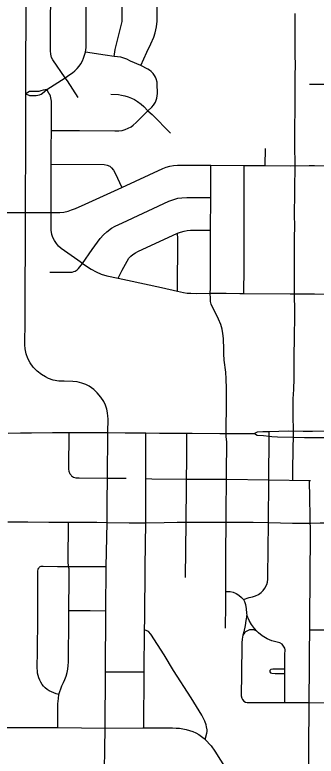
# Model space of a CAD drawing. Extents: x -1403959 to 81668, y -1400582 to 11018.
# Drawn here: x 7239 to 7289.9, y 9152.6 to 9278 of the extents above; entities that cross this region are included whole.
import ezdxf

# ---------------------------------------------------------------- set-up
doc = ezdxf.new("R2010")
doc.units = 0
for name, color, linetype in [('tdCiSectNmbr', 7, 'Continuous'), ('tdCiSectTwpRng', 7, 'Continuous'), ('tdCoDivCarto', 7, 'Continuous'), ('tdCoSecRteCL', 7, 'Continuous')]:
    doc.layers.add(name, color=color, linetype=linetype)

msp = doc.modelspace()

# ---------------------------------------------------------------- linework, layer by layer
at = {"layer": 'tdCiSectNmbr'}
for points in [[(7240.87, 9264.67), (7240.87, 9269.2), (7240.91, 9277.96), (7240.97, 9287.87), (7240.97, 9291.93), (7240.97, 9292.61)], [(7240.8, 9244.56), (7240.81, 9246.82), (7240.85, 9255.16), (7240.87, 9263.59), (7240.87, 9264.67)], [(7254.7, 9207.33), (7254.76, 9209.67), (7254.73, 9210.12), (7254.66, 9210.66), (7254.54, 9211.3), (7254.31, 9211.95), (7254.04, 9212.58), (7253.53, 9213.31), (7252.92, 9214.06), (7252.36, 9214.61), (7251.57, 9215.17), (7250.99, 9215.48), (7250.31, 9215.7), (7249.54, 9215.9), (7248.82, 9215.97), (7247.33, 9216.01), (7246.46, 9216.05), (7245.46, 9216.23), (7244.71, 9216.5), (7244.19, 9216.75), (7243.48, 9217.17), (7242.79, 9217.72), (7242.12, 9218.43), (7241.6, 9219.14), (7241.19, 9219.88), (7240.94, 9220.65), (7240.76, 9221.53), (7240.7, 9222.19), (7240.72, 9226.27), (7240.8, 9244.56)], [(7237.87, 9207.24), (7239.93, 9207.27), (7241.79, 9207.32), (7245.37, 9207.38), (7248.18, 9207.33), (7250.59, 9207.35), (7254.7, 9207.33), (7257.66, 9207.31), (7260.51, 9207.28), (7261.16, 9207.27), (7263.45, 9207.26), (7266.79, 9207.25), (7268.07, 9207.24), (7268.94, 9207.24), (7273.62, 9207.2), (7274.74, 9207.19), (7278.19, 9207.16), (7278.64, 9207.16)], [(7278.64, 9207.16), (7279.51, 9207.17)], [(7279.51, 9207.17), (7279.52, 9207.17)], [(7288.97, 9207.54), (7288.53, 9207.53), (7287.74, 9207.53), (7285.18, 9207.58), (7283.61, 9207.53), (7281.98, 9207.46), (7280.91, 9207.47), (7279.94, 9207.42), (7279.52, 9207.17)], [(7279.52, 9207.17), (7279.94, 9206.89), (7281.02, 9206.83)], [(7281.02, 9206.83), (7281.98, 9206.73), (7282.42, 9206.69), (7283.39, 9206.61), (7286.15, 9206.56), (7287.97, 9206.53), (7288.52, 9206.53), (7289.32, 9206.53)], [(7289.33, 9207.54), (7288.98, 9207.54)], [(7289.32, 9206.53), (7292.26, 9206.53), (7294.7, 9206.56)], [(7294.71, 9207.5), (7293.53, 9207.53), (7291.48, 9207.55), (7289.33, 9207.54)]]:
    msp.add_lwpolyline(points, dxfattribs=at)
at = {"layer": 'tdCiSectTwpRng'}
for points in [[(7260.27, 9269.42), (7261.33, 9271.71), (7262.01, 9273.11), (7262.5, 9274.22), (7262.72, 9274.96), (7262.95, 9276), (7263.05, 9276.93), (7263.07, 9278.45), (7263.06, 9281.2), (7263.06, 9285.08), (7263.05, 9288.55), (7263.08, 9291.03)], [(7245.4, 9270.39), (7245.17, 9270.79), (7245.07, 9271.35), (7245.02, 9271.91), (7245.01, 9274.25), (7245.06, 9283.62), (7245.07, 9286.6), (7245.06, 9286.91), (7245.08, 9287.21), (7245.14, 9287.51), (7245.23, 9287.8), (7245.36, 9288.08), (7245.51, 9288.34), (7246.69, 9290.32)], [(7251.08, 9276.01), (7251.08, 9276.3), (7251.1, 9283.56), (7251.12, 9286.09), (7251.12, 9286.52), (7251.15, 9286.94), (7251.22, 9287.37), (7251.32, 9287.78), (7251.51, 9288.4), (7251.52, 9288.43)], [(7255.81, 9270.98), (7255.98, 9272.16), (7256.68, 9275.11), (7257.11, 9276.88), (7257.11, 9277.62), (7257.15, 9284.22), (7257.11, 9285.81), (7257.17, 9286.36), (7257.34, 9286.83), (7257.63, 9287.33), (7257.99, 9287.76), (7258.5, 9288.11), (7258.99, 9288.33), (7259.5, 9288.47), (7260.14, 9288.56), (7263.05, 9288.55)], [(7244.4, 9265.37), (7247.51, 9267.38), (7248.32, 9267.9), (7248.75, 9268.2), (7249.15, 9268.54), (7249.52, 9268.91), (7249.86, 9269.32), (7250.15, 9269.75), (7250.41, 9270.21), (7250.62, 9270.69), (7250.79, 9271.19), (7250.93, 9271.72), (7251.05, 9272.47), (7251.08, 9276.01)], [(7261.49, 9261.76), (7262.16, 9262.42), (7262.46, 9262.75), (7262.79, 9263.26), (7263.02, 9263.93), (7263.09, 9264.68), (7263.06, 9266.33), (7263.03, 9266.65), (7262.91, 9267.17), (7262.78, 9267.47), (7262.58, 9267.78), (7262.36, 9268.08), (7262.05, 9268.42), (7261.78, 9268.64), (7261.45, 9268.83), (7260.27, 9269.42), (7258.52, 9270.19), (7257.92, 9270.5), (7257.44, 9270.7), (7256.89, 9270.83), (7255.81, 9270.98), (7255.79, 9270.98), (7254.28, 9271.21), (7250.93, 9271.72)], [(7247.51, 9267.38), (7245.4, 9270.39)], [(7249.69, 9264.04), (7247.88, 9266.85), (7247.51, 9267.38)], [(7288.8, 9266.3), (7289.69, 9266.3), (7292.52, 9266.31), (7293.51, 9266.32)], [(7240.87, 9264.67), (7241.5, 9264.36), (7242.6, 9264.39), (7242.89, 9264.42), (7243.17, 9264.49), (7243.45, 9264.59), (7243.7, 9264.74), (7244.4, 9265.37)], [(7244.4, 9265.37), (7243.76, 9265.26), (7243.41, 9265.14), (7243.05, 9265.07), (7242.68, 9265.04), (7241.46, 9265.05), (7240.87, 9264.67)], [(7250.42, 9235.93), (7249.62, 9236.5), (7247.94, 9237.69), (7246.85, 9238.47), (7246.37, 9238.89), (7246.02, 9239.35), (7245.72, 9239.81), (7245.43, 9240.36), (7245.26, 9240.87), (7245.16, 9241.56), (7245.13, 9242.31), (7245.12, 9244.57), (7245.16, 9252.74), (7245.16, 9255.53), (7245.17, 9258.43), (7245.17, 9263.13), (7245.18, 9263.42), (7245.16, 9263.71), (7245.1, 9263.99), (7245.01, 9264.27), (7244.89, 9264.53), (7244.73, 9264.77), (7244.4, 9265.37)], [(7255.22, 9264.61), (7256.52, 9264.52), (7257.04, 9264.42), (7257.59, 9264.31), (7258.14, 9264.14), (7258.7, 9263.91), (7259.2, 9263.67), (7259.73, 9263.36), (7260.34, 9262.92), (7260.81, 9262.48), (7261.49, 9261.76), (7262.19, 9261.15), (7265.31, 9257.97)], [(7245.17, 9258.43), (7249.91, 9258.42), (7255.89, 9258.37), (7256.58, 9258.41), (7257.13, 9258.47), (7257.63, 9258.62), (7258.16, 9258.84), (7258.66, 9259.09), (7259.01, 9259.36), (7259.51, 9259.82), (7261.49, 9261.76)], [(7281.32, 9252.51), (7281.34, 9255.38)], [(7240.8, 9244.56), (7245.12, 9244.57), (7245.93, 9244.57), (7246.58, 9244.58), (7247.3, 9244.65), (7248, 9244.79), (7248.59, 9245), (7249.24, 9245.26), (7250.89, 9246.01), (7257.08, 9248.83), (7264, 9252.03), (7264.6, 9252.25), (7265.21, 9252.42), (7265.8, 9252.51), (7266.49, 9252.57), (7267.84, 9252.58), (7272.05, 9252.58), (7272.1, 9252.58), (7277.75, 9252.54), (7281.32, 9252.51), (7285.63, 9252.49)], [(7245.16, 9252.74), (7254.07, 9252.71), (7254.63, 9252.61), (7255.06, 9252.41), (7255.36, 9252.13), (7255.67, 9251.74), (7255.93, 9251.23), (7257.08, 9248.83)], [(7274.77, 9212.66), (7274.77, 9214.78), (7274.73, 9216.43), (7274.66, 9217.56), (7274.38, 9219.59), (7274.3, 9220.68), (7274.3, 9221.42), (7274.26, 9223.23), (7274.15, 9224.12), (7274.01, 9224.86), (7273.8, 9225.62), (7273.44, 9226.5), (7272.16, 9229.08), (7272.08, 9229.49), (7272.04, 9230.07), (7272.02, 9230.88), (7272.02, 9230.91), (7272.06, 9231.76), (7272.08, 9239.77), (7272.09, 9241.59), (7272.1, 9247.09), (7272.1, 9248.61), (7272.1, 9252.58)], [(7277.72, 9230.87), (7277.74, 9235.21), (7277.76, 9243.67), (7277.78, 9249.48), (7277.75, 9252.54)], [(7285.63, 9252.49), (7288.75, 9252.5)], [(7288.75, 9252.5), (7289.25, 9252.5), (7289.66, 9252.5), (7292.78, 9252.49)], [(7250.42, 9235.93), (7252.07, 9238.29), (7253.41, 9240.16), (7253.97, 9240.78), (7254.52, 9241.31), (7255.34, 9241.93), (7255.96, 9242.25), (7257.21, 9242.84), (7265.04, 9246.47), (7265.85, 9246.79), (7266.54, 9246.98), (7267.21, 9247.07), (7268.05, 9247.09), (7272.04, 9247.09), (7272.1, 9247.09)], [(7236.61, 9244.59), (7240.77, 9244.56), (7240.8, 9244.56)], [(7256.49, 9233.45), (7257.15, 9234.79), (7257.98, 9236.36), (7258.28, 9236.83), (7258.59, 9237.2), (7258.96, 9237.49), (7259.39, 9237.76), (7259.77, 9238), (7266.5, 9241.06), (7266.99, 9241.27), (7267.59, 9241.43), (7268.14, 9241.55), (7268.67, 9241.58), (7269.29, 9241.6), (7272.02, 9241.59), (7272.09, 9241.59)], [(7266.51, 9231.28), (7266.55, 9240.12), (7266.5, 9241.06)], [(7244.93, 9234.49), (7247.94, 9234.48), (7248.67, 9234.5), (7248.95, 9234.57), (7249.18, 9234.66), (7249.52, 9234.88), (7249.75, 9235.12), (7250.42, 9235.93)], [(7250.42, 9235.93), (7251.88, 9234.99), (7252.75, 9234.51), (7253.6, 9234.14), (7254.56, 9233.85), (7256.49, 9233.45), (7258.06, 9233.1), (7263.8, 9231.87), (7266.47, 9231.29), (7266.51, 9231.28), (7267.52, 9231.06), (7268.13, 9230.95), (7268.77, 9230.91), (7269.7, 9230.89), (7272.02, 9230.91), (7273.54, 9230.91), (7274.73, 9230.9)], [(7274.73, 9230.9), (7277.05, 9230.87), (7277.69, 9230.87), (7277.72, 9230.87)], [(7277.72, 9230.87), (7285.55, 9230.8)], [(7285.55, 9230.8), (7288.7, 9230.79)], [(7288.7, 9230.79), (7289.16, 9230.79), (7289.62, 9230.79), (7292.6, 9230.75)], [(7274.74, 9207.19), (7274.77, 9212.66)], [(7248.5, 9200.12), (7248.34, 9200.31), (7248.18, 9200.75), (7248.14, 9201.22), (7248.18, 9207.33)], [(7254.61, 9195.64), (7254.64, 9199.61), (7254.7, 9207.28), (7254.7, 9207.33)], [(7261.14, 9199.59), (7261.16, 9207.24), (7261.16, 9207.27)], [(7267.84, 9182.8), (7267.94, 9192.17), (7267.94, 9192.22), (7268.01, 9198.25), (7268.02, 9199.44), (7268.05, 9202.68), (7268.07, 9207.21), (7268.07, 9207.24)], [(7274.71, 9192.18), (7274.72, 9193.92), (7274.75, 9199.43), (7274.75, 9200.45), (7274.83, 9205.69), (7274.73, 9206.67), (7274.74, 9207.19)], [(7281.74, 9182.51), (7281.78, 9183.06), (7281.84, 9192.08), (7281.84, 9192.11), (7281.9, 9199.35), (7281.98, 9206.73), (7281.98, 9207.46)], [(7248.5, 9200.12), (7248.58, 9200.03), (7248.92, 9199.78), (7249.28, 9199.69), (7249.86, 9199.66), (7254.64, 9199.61)], [(7254.64, 9199.61), (7257.8, 9199.63)], [(7257.8, 9199.63), (7257.81, 9199.63)], [(7261.12, 9192.09), (7261.12, 9195.11), (7261.14, 9199.45), (7261.14, 9199.59)], [(7261.14, 9199.59), (7262.16, 9199.5), (7267.98, 9199.44), (7268.02, 9199.44), (7274.7, 9199.43), (7274.75, 9199.43), (7281.9, 9199.35), (7288.85, 9199.25), (7288.95, 9199.25)], [(7254.63, 9192.14), (7254.61, 9195.64)], [(7237.8, 9192.22), (7237.8, 9192.22), (7241.19, 9192.22), (7244.72, 9192.19), (7245.56, 9192.19)], [(7245.56, 9192.19), (7248.08, 9192.18), (7252.88, 9192.16), (7254.63, 9192.14)], [(7248.07, 9184.69), (7248.07, 9184.7), (7248, 9185.52), (7248.08, 9192.15)], [(7254.26, 9157.33), (7254.32, 9166.88), (7254.39, 9177.19), (7254.44, 9184.63), (7254.44, 9184.69), (7254.63, 9192.08), (7254.63, 9192.14)], [(7254.63, 9192.14), (7258.33, 9192.09), (7261.12, 9192.09)], [(7261.05, 9184.66), (7261.12, 9192.09)], [(7261.12, 9192.09), (7264.22, 9192.13)], [(7264.22, 9192.13), (7266.43, 9192.16), (7267.94, 9192.17)], [(7267.94, 9192.17), (7267.94, 9192.17), (7271.7, 9192.19), (7274.71, 9192.18), (7279.26, 9192.16), (7281.84, 9192.11), (7285.94, 9192.03)], [(7274.65, 9180.47), (7274.68, 9186.94), (7274.71, 9192.18)], [(7285.94, 9192.03), (7288.99, 9192.02)], [(7288.99, 9192.02), (7289.03, 9192.02), (7290.6, 9192.06), (7294.44, 9192.08), (7298, 9192.09), (7301.09, 9192.09), (7307.58, 9192.05), (7311.77, 9192.03), (7312.97, 9192.03)], [(7246.43, 9163.02), (7245.99, 9163.13), (7245.58, 9163.29), (7245.18, 9163.48), (7244.81, 9163.66), (7244.46, 9163.87), (7244.14, 9164.13), (7243.86, 9164.42), (7243.6, 9164.74), (7243.39, 9165.09), (7243.21, 9165.46), (7243.06, 9165.84), (7242.94, 9166.23), (7242.85, 9166.64), (7242.81, 9167.05), (7242.79, 9167.46), (7242.82, 9170.4), (7242.87, 9175.84), (7242.88, 9178.83), (7242.91, 9183.65), (7242.91, 9183.91), (7242.95, 9184.21), (7243.02, 9184.41), (7243.09, 9184.48)], [(7243.11, 9184.51), (7243.16, 9184.57), (7243.16, 9184.57)], [(7243.16, 9184.57), (7243.3, 9184.66), (7243.45, 9184.72), (7243.61, 9184.75), (7243.78, 9184.74), (7246.22, 9184.7), (7248.07, 9184.7)], [(7246.25, 9157.42), (7246.26, 9161.43), (7246.38, 9162.34), (7246.43, 9163.02), (7246.96, 9164.5), (7247.22, 9165.04), (7247.46, 9165.59), (7247.66, 9166.15), (7247.82, 9166.73), (7247.94, 9167.31), (7248.02, 9167.91), (7248.07, 9168.5), (7248.12, 9176.15), (7248.13, 9177.23), (7248.17, 9182.69), (7248.2, 9184.28), (7248.07, 9184.69)], [(7248.07, 9184.7), (7254.44, 9184.69)], [(7260.82, 9157.36), (7260.88, 9166.85), (7260.93, 9173.98), (7260.95, 9175.83), (7261.05, 9184.66)], [(7277.64, 9179.12), (7278.58, 9179.45), (7279.16, 9179.57), (7279.66, 9179.71), (7280.18, 9179.97), (7280.61, 9180.28), (7280.97, 9180.63), (7281.25, 9180.99), (7281.57, 9181.61), (7281.69, 9182.04), (7281.74, 9182.51)], [(7274.6, 9174.23), (7274.64, 9178.18), (7274.65, 9180.47)], [(7274.65, 9180.47), (7275.37, 9180.43), (7275.88, 9180.33), (7276.38, 9180.11), (7276.87, 9179.82), (7277.32, 9179.46), (7277.64, 9179.12), (7277.84, 9178.74), (7277.97, 9178.24), (7278.08, 9177.54), (7278.16, 9176.81), (7278.2, 9176.43), (7278.06, 9175.52), (7277.92, 9174.68), (7277.68, 9173.65), (7277.52, 9173.04), (7277.41, 9172.36), (7277.34, 9171.78), (7277.3, 9166.19), (7277.27, 9163.2), (7277.27, 9162.82), (7277.34, 9162.42), (7277.45, 9162.18), (7277.7, 9161.91), (7277.96, 9161.75), (7278.29, 9161.69), (7278.75, 9161.68), (7284.61, 9161.66), (7288.71, 9161.67), (7288.75, 9161.67)], [(7248.13, 9177.23), (7250.75, 9177.22)], [(7250.75, 9177.22), (7251.75, 9177.22), (7254.39, 9177.19)], [(7284.61, 9161.66), (7284.62, 9166.59), (7284.62, 9167.31), (7284.65, 9169.82), (7284.66, 9170.58), (7284.61, 9170.86), (7284.42, 9171.2), (7284.15, 9171.54), (7283.8, 9171.74), (7283.33, 9171.87), (7282.44, 9172.13), (7281.65, 9172.45), (7280.81, 9172.93), (7280.16, 9173.44), (7279.87, 9173.75), (7279.48, 9174.17), (7279, 9174.84), (7278.59, 9175.55), (7278.2, 9176.43)], [(7271.17, 9155.4), (7271.18, 9155.42), (7271.46, 9156.5), (7271.49, 9156.77), (7271.49, 9157.04), (7271.41, 9157.55), (7271.31, 9157.9), (7271.09, 9158.51), (7270.58, 9159.51), (7268.78, 9162.44), (7265.83, 9167.09), (7264.22, 9169.76), (7261.99, 9173.25), (7261.57, 9173.7), (7260.93, 9173.98)], [(7279.87, 9173.75), (7279.38, 9173.95), (7279.14, 9173.99), (7278.89, 9173.99), (7278.65, 9173.95), (7278.42, 9173.87), (7278.2, 9173.75), (7278, 9173.61), (7277.83, 9173.44), (7277.52, 9173.04)], [(7288.86, 9173.95), (7295.04, 9173.97), (7297.83, 9173.97), (7304.21, 9173.95), (7309.87, 9173.98), (7309.9, 9173.98), (7312.26, 9174), (7312.84, 9174), (7312.89, 9174), (7315.62, 9173.99), (7318.92, 9173.98), (7322.17, 9173.97), (7329.97, 9173.97), (7336.14, 9173.98), (7336.9, 9173.98), (7344.48, 9173.98), (7355.85, 9174), (7356.82, 9174.01), (7365.08, 9174.04), (7371.67, 9174.04), (7374.31, 9174.05), (7376.94, 9174.05), (7384.21, 9174.1), (7385.21, 9174.09)], [(7254.32, 9166.88), (7254.35, 9166.88)], [(7254.35, 9166.88), (7260.88, 9166.85)], [(7284.62, 9167.31), (7282.62, 9167.32), (7282.28, 9167.26), (7282.1, 9167.09), (7282.07, 9166.88), (7282.18, 9166.69), (7282.44, 9166.61), (7283.02, 9166.6), (7284.62, 9166.59)], [(7288.75, 9161.67), (7295, 9161.6), (7308.97, 9161.67), (7309.29, 9161.7), (7309.5, 9161.84)], [(7215.91, 9157.43), (7215.91, 9157.43), (7222.07, 9157.4), (7228.92, 9157.38), (7234.89, 9157.42), (7246.25, 9157.42), (7254.26, 9157.33), (7260.63, 9157.36), (7260.82, 9157.36), (7260.97, 9157.36), (7265.63, 9157.37)], [(7248.96, 9128.68), (7249.04, 9135.62), (7249.08, 9137.22), (7249.17, 9137.8), (7249.32, 9138.4), (7249.56, 9139.06), (7249.87, 9139.7), (7250.2, 9140.22), (7250.73, 9140.88), (7251.59, 9141.66), (7252.55, 9142.58), (7253.03, 9143.21), (7253.43, 9143.9), (7254.02, 9145.66), (7254.12, 9146.72), (7254.26, 9157.33)], [(7265.63, 9157.37), (7266.26, 9157.34), (7266.84, 9157.31), (7267.41, 9157.24), (7267.97, 9157.12), (7268.52, 9156.96), (7269.06, 9156.76), (7269.58, 9156.52), (7270.09, 9156.24), (7270.57, 9155.92), (7271.02, 9155.56), (7271.17, 9155.4), (7272.18, 9154.32), (7272.8, 9153.43), (7276.63, 9147.34), (7278.51, 9144.37), (7279.64, 9142.55), (7280.06, 9141.85)]]:
    msp.add_lwpolyline(points, dxfattribs=at)
at = {"layer": 'tdCoDivCarto'}
msp.add_lwpolyline([(7286.32, 9278.26), (7286.32, 9277.32), (7286.31, 9274.57), (7286.32, 9270.87), (7286.35, 9269.87), (7286.34, 9267.38), (7286.33, 9266.33), (7286.29, 9262.89), (7286.31, 9261.79), (7286.28, 9259.2), (7286.28, 9256.01), (7286.32, 9252.51), (7286.26, 9248.47), (7286.26, 9247.5), (7286.23, 9244.58), (7286.24, 9241.86), (7286.23, 9240.7), (7286.23, 9238), (7286.23, 9235.53), (7286.23, 9234.41), (7286.22, 9230.78), (7286.25, 9227.86), (7286.25, 9226.65), (7286.2, 9223.94), (7286.13, 9219.69), (7286.13, 9217.81), (7286.13, 9216.47), (7286.09, 9214.64), (7286, 9213.06), (7286, 9211.81), (7286, 9210.76), (7286.03, 9207.1), (7285.92, 9201.29), (7285.92, 9199.22)], dxfattribs=at)
at = {"layer": 'tdCoSecRteCL'}
msp.add_lwpolyline([(7288.5, 9132.15), (7288.95, 9190.23), (7288.82, 9199.25)], dxfattribs=at)

doc.saveas('drawing.dxf')
